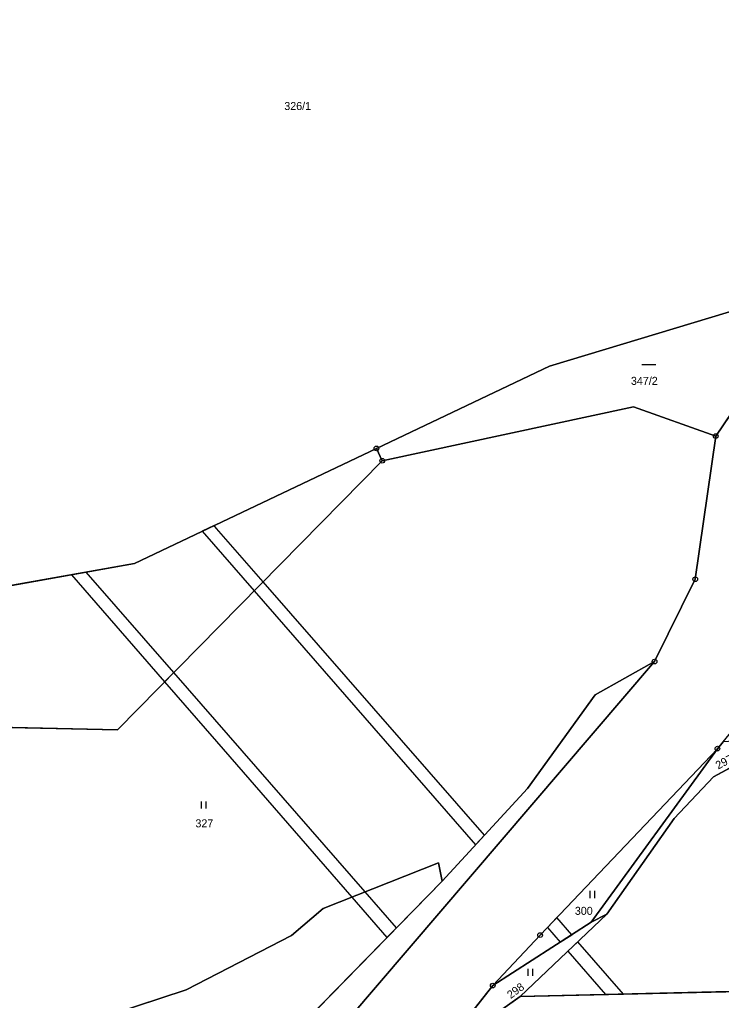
# Model space of a CAD drawing. Extents: x -689422 to -685210, y -987725 to -982160.
# Drawn here: x -686581.7 to -686432.7, y -987064.7 to -986856.4 of the extents above; entities that cross this region are included whole.
import ezdxf

# ---------------------------------------------------------------- set-up
doc = ezdxf.new("R2010")
doc.units = 0
for name, color, linetype in [('KN_Hranice_parcel', 7, 'Continuous'), ('KN_Parcelni cisla', 7, 'Continuous'), ('KN_Polygon parcely', 7, 'Continuous'), ('KN_POZEMKY_ORNA PUDA', 7, 'Continuous'), ('KN_POZEMKY_OSTATNI PLOCHA', 7, 'Continuous'), ('KN_POZEMKY_TTP', 7, 'Continuous'), ('KN_POZEMKY_VODNI_PLOCHA', 7, 'Continuous'), ('KN_VYUZITI_11_vodni plocha_zamokrena plocha', 7, 'Continuous'), ('KN_VYUZITI_14_ostatni plocha_dráha', 7, 'Continuous'), ('KN_VYUZITI_17_ostatni plocha_ostatni komunikace', 7, 'Continuous'), ('KN_Věcná břemena k části', 7, 'Continuous'), ('KN_Značky bodu BP', 7, 'Continuous'), ('KN_Značky kultur', 7, 'Continuous')]:
    doc.layers.add(name, color=color, linetype=linetype)

msp = doc.modelspace()

# ---------------------------------------------------------------- linework, layer by layer
at = {"layer": 'KN_Hranice_parcel'}
for p, q in [((-686433.86, -986944.85), (-686412.17, -986912.77)), ((-686504.67, -986950.08), (-686505.91, -986947.47)), ((-686432.32, -987009.81), (-686433.51, -987011.26)), ((-686433.51, -987011.26), (-686460.29, -987048.1)), ((-686460.29, -987048.1), (-686481.22, -987061.6)), ((-686475.36, -987063.89), (-686456.99, -987046.41)), ((-686460.29, -987048.1), (-686456.99, -987046.41)), ((-686481.22, -987061.6), (-686508.36, -987096.03)), ((-686475.36, -987063.89), (-686387.99, -987061.9))]:
    msp.add_line(p, q, dxfattribs=at)
for points in [[(-686505.91, -986947.47), (-686469.15, -986930), (-686412.17, -986912.77)], [(-686433.86, -986944.85), (-686451.29, -986938.63), (-686504.67, -986950.08)], [(-686446.86, -986992.75), (-686438.2, -986975.26), (-686433.86, -986944.85)], [(-686662.38, -986982.96), (-686655.5, -986987.84), (-686651.87, -986983.58), (-686617.9, -986985.1), (-686619.46, -986983.03), (-686557.32, -986971.9), (-686505.91, -986947.47)], [(-686504.67, -986950.08), (-686560.93, -987007.24), (-686668.7, -987004.92), (-686681.69, -987011.66)], [(-686446.86, -986992.75), (-686512, -987068.84), (-686534.06, -987092.19)], [(-686491.96, -987039.41), (-686473.83, -987019.69), (-686459.48, -986999.8), (-686446.86, -986992.75)], [(-686456.99, -987046.41), (-686442.71, -987026.06), (-686434.37, -987017.22), (-686425.98, -987012.72), (-686405.99, -987011.53), (-686381.41, -987009.84)], [(-686433.51, -987011.26), (-686471.15, -987050.88), (-686481.22, -987061.6)], [(-686581.68, -987076.21), (-686572.33, -987071.03), (-686546.33, -987062.48), (-686523.93, -987050.98), (-686517.25, -987045.2), (-686492.74, -987035.48), (-686491.96, -987039.41)], [(-686574.05, -987105.43), (-686536.65, -987085.12), (-686491.96, -987039.41)], [(-686505.61, -987095.9), (-686488.8, -987073.41), (-686475.36, -987063.89)]]:
    msp.add_lwpolyline(points, dxfattribs=at)
at = {"layer": 'KN_Polygon parcely'}
for points in [[(-686508.36, -987096.03), (-686481.22, -987061.6), (-686471.15, -987050.88), (-686433.51, -987011.26), (-686432.32, -987009.81), (-686426.23, -987002.39), (-686427.8, -986988.55), (-686425.13, -986984.29), (-686423.26, -986981.31), (-686421.47, -986978.24), (-686398.42, -986967.84), (-686392.99, -986959.3), (-686386.12, -986948.49), (-686362.97, -986907.55), (-686334.55, -986849.71), (-686317.41, -986811.99)], [(-686666.27, -986831.41), (-686673.32, -986856.41), (-686673.53, -986878.97), (-686657.04, -986918.52), (-686649.58, -986908.38), (-686637.74, -986931.17), (-686637.77, -986954.19), (-686662.38, -986982.96), (-686655.5, -986987.84), (-686651.87, -986983.58), (-686617.9, -986985.1), (-686619.46, -986983.03), (-686557.32, -986971.9), (-686505.91, -986947.47), (-686469.15, -986930), (-686412.17, -986912.77), (-686386.41, -986874.65), (-686371.81, -986852.38)], [(-686371.81, -986852.38), (-686386.41, -986874.65), (-686412.17, -986912.77), (-686433.86, -986944.85), (-686438.2, -986975.26), (-686446.86, -986992.75), (-686512, -987068.84)], [(-686512, -987068.84), (-686446.86, -986992.75), (-686459.48, -986999.8), (-686473.83, -987019.69), (-686491.96, -987039.41), (-686536.65, -987085.12)]]:
    msp.add_lwpolyline(points, dxfattribs=at)
for points in [[(-686412.17, -986912.77), (-686469.15, -986930), (-686505.91, -986947.47), (-686504.67, -986950.08), (-686451.29, -986938.63), (-686433.86, -986944.85)], [(-686652.37, -987052.87), (-686614.11, -987046.56), (-686595.53, -987046.88), (-686581.68, -987076.21), (-686572.33, -987071.03), (-686546.33, -987062.48), (-686523.93, -987050.98), (-686517.25, -987045.2), (-686492.74, -987035.48), (-686491.96, -987039.41), (-686473.83, -987019.69), (-686459.48, -986999.8), (-686446.86, -986992.75), (-686438.2, -986975.26), (-686433.86, -986944.85), (-686451.29, -986938.63), (-686504.67, -986950.08), (-686560.93, -987007.24), (-686668.7, -987004.92), (-686681.69, -987011.66), (-686674.7, -987019.58), (-686666.47, -987033.78), (-686659.49, -987043.8), (-686654.13, -987050.63)], [(-686505.91, -986947.47), (-686557.32, -986971.9), (-686619.46, -986983.03), (-686617.9, -986985.1), (-686651.87, -986983.58), (-686655.5, -986987.84), (-686662.38, -986982.96), (-686671.44, -986975.93), (-686686.65, -986988.06), (-686714.94, -986987.85), (-686713.26, -987028.49), (-686681.69, -987011.66), (-686668.7, -987004.92), (-686560.93, -987007.24), (-686504.67, -986950.08)], [(-686460.29, -987048.1), (-686456.99, -987046.41), (-686442.71, -987026.06), (-686434.37, -987017.22), (-686425.98, -987012.72), (-686405.99, -987011.53), (-686381.41, -987009.84), (-686376.13, -987009.26), (-686381.47, -987006.54), (-686432.32, -987009.81), (-686433.51, -987011.26)], [(-686475.36, -987063.89), (-686387.99, -987061.9), (-686381.49, -987013.89), (-686381.41, -987009.84), (-686405.99, -987011.53), (-686425.98, -987012.72), (-686434.37, -987017.22), (-686442.71, -987026.06), (-686456.99, -987046.41)], [(-686481.22, -987061.6), (-686460.29, -987048.1), (-686433.51, -987011.26), (-686471.15, -987050.88)], [(-686536.65, -987085.12), (-686491.96, -987039.41), (-686492.74, -987035.48), (-686517.25, -987045.2), (-686523.93, -987050.98), (-686546.33, -987062.48), (-686572.33, -987071.03), (-686581.68, -987076.21), (-686575.15, -987097.93), (-686574.05, -987105.43)], [(-686456.99, -987046.41), (-686460.29, -987048.1), (-686481.22, -987061.6), (-686508.36, -987096.03), (-686505.61, -987095.9), (-686488.8, -987073.41), (-686475.36, -987063.89)], [(-686505.61, -987095.9), (-686391.52, -987096.84), (-686387.99, -987061.9), (-686475.36, -987063.89), (-686488.8, -987073.41)]]:
    msp.add_lwpolyline(points, close=True, dxfattribs=at)
at = {"layer": 'KN_POZEMKY_ORNA PUDA'}
for p, q in [((-686412.17, -986912.77), (-686469.15, -986930)), ((-686469.15, -986930), (-686505.91, -986947.47)), ((-686505.91, -986947.47), (-686557.32, -986971.9)), ((-686557.32, -986971.9), (-686619.46, -986983.03))]:
    msp.add_line(p, q, dxfattribs=at)
at = {"layer": 'KN_POZEMKY_OSTATNI PLOCHA'}
for p, q in [((-686433.86, -986944.85), (-686412.17, -986912.77)), ((-686438.2, -986975.26), (-686433.86, -986944.85)), ((-686446.86, -986992.75), (-686438.2, -986975.26)), ((-686512, -987068.84), (-686446.86, -986992.75)), ((-686446.86, -986992.75), (-686512, -987068.84)), ((-686459.48, -986999.8), (-686446.86, -986992.75)), ((-686473.83, -987019.69), (-686459.48, -986999.8)), ((-686432.32, -987009.81), (-686433.51, -987011.26)), ((-686433.51, -987011.26), (-686432.32, -987009.81)), ((-686433.51, -987011.26), (-686471.15, -987050.88)), ((-686460.29, -987048.1), (-686433.51, -987011.26)), ((-686425.98, -987012.72), (-686434.37, -987017.22)), ((-686434.37, -987017.22), (-686442.71, -987026.06)), ((-686491.96, -987039.41), (-686473.83, -987019.69)), ((-686442.71, -987026.06), (-686456.99, -987046.41)), ((-686536.65, -987085.12), (-686491.96, -987039.41)), ((-686456.99, -987046.41), (-686460.29, -987048.1)), ((-686471.15, -987050.88), (-686481.22, -987061.6)), ((-686481.22, -987061.6), (-686508.36, -987096.03))]:
    msp.add_line(p, q, dxfattribs=at)
at = {"layer": 'KN_POZEMKY_TTP'}
for p, q in [((-686504.67, -986950.08), (-686451.29, -986938.63)), ((-686451.29, -986938.63), (-686433.86, -986944.85)), ((-686433.86, -986944.85), (-686438.2, -986975.26)), ((-686560.93, -987007.24), (-686504.67, -986950.08)), ((-686438.2, -986975.26), (-686446.86, -986992.75)), ((-686446.86, -986992.75), (-686459.48, -986999.8)), ((-686459.48, -986999.8), (-686473.83, -987019.69)), ((-686668.7, -987004.92), (-686560.93, -987007.24)), ((-686471.15, -987050.88), (-686433.51, -987011.26)), ((-686433.51, -987011.26), (-686460.29, -987048.1)), ((-686434.37, -987017.22), (-686425.98, -987012.72)), ((-686442.71, -987026.06), (-686434.37, -987017.22)), ((-686473.83, -987019.69), (-686491.96, -987039.41)), ((-686456.99, -987046.41), (-686442.71, -987026.06)), ((-686492.74, -987035.48), (-686517.25, -987045.2)), ((-686517.25, -987045.2), (-686492.74, -987035.48)), ((-686491.96, -987039.41), (-686492.74, -987035.48)), ((-686492.74, -987035.48), (-686491.96, -987039.41)), ((-686491.96, -987039.41), (-686536.65, -987085.12)), ((-686517.25, -987045.2), (-686523.93, -987050.98)), ((-686523.93, -987050.98), (-686517.25, -987045.2)), ((-686460.29, -987048.1), (-686481.22, -987061.6)), ((-686481.22, -987061.6), (-686460.29, -987048.1)), ((-686475.36, -987063.89), (-686456.99, -987046.41)), ((-686456.99, -987046.41), (-686475.36, -987063.89)), ((-686460.29, -987048.1), (-686456.99, -987046.41)), ((-686523.93, -987050.98), (-686546.33, -987062.48)), ((-686546.33, -987062.48), (-686523.93, -987050.98)), ((-686481.22, -987061.6), (-686471.15, -987050.88)), ((-686546.33, -987062.48), (-686572.33, -987071.03)), ((-686572.33, -987071.03), (-686546.33, -987062.48)), ((-686508.36, -987096.03), (-686481.22, -987061.6)), ((-686387.99, -987061.9), (-686475.36, -987063.89)), ((-686475.36, -987063.89), (-686387.99, -987061.9)), ((-686488.8, -987073.41), (-686475.36, -987063.89)), ((-686475.36, -987063.89), (-686488.8, -987073.41))]:
    msp.add_line(p, q, dxfattribs=at)
at = {"layer": 'KN_POZEMKY_VODNI_PLOCHA'}
for p, q in [((-686469.15, -986930), (-686412.17, -986912.77)), ((-686412.17, -986912.77), (-686433.86, -986944.85)), ((-686505.91, -986947.47), (-686469.15, -986930)), ((-686451.29, -986938.63), (-686504.67, -986950.08)), ((-686433.86, -986944.85), (-686451.29, -986938.63)), ((-686557.32, -986971.9), (-686505.91, -986947.47)), ((-686504.67, -986950.08), (-686505.91, -986947.47)), ((-686505.91, -986947.47), (-686504.67, -986950.08)), ((-686504.67, -986950.08), (-686560.93, -987007.24)), ((-686619.46, -986983.03), (-686557.32, -986971.9)), ((-686560.93, -987007.24), (-686668.7, -987004.92))]:
    msp.add_line(p, q, dxfattribs=at)
at = {"layer": 'KN_VYUZITI_11_vodni plocha_zamokrena plocha'}
for p, q in [((-686469.15, -986930), (-686412.17, -986912.77)), ((-686412.17, -986912.77), (-686433.86, -986944.85)), ((-686505.91, -986947.47), (-686469.15, -986930)), ((-686451.29, -986938.63), (-686504.67, -986950.08)), ((-686433.86, -986944.85), (-686451.29, -986938.63)), ((-686557.32, -986971.9), (-686505.91, -986947.47)), ((-686504.67, -986950.08), (-686505.91, -986947.47)), ((-686505.91, -986947.47), (-686504.67, -986950.08)), ((-686504.67, -986950.08), (-686560.93, -987007.24)), ((-686619.46, -986983.03), (-686557.32, -986971.9)), ((-686560.93, -987007.24), (-686668.7, -987004.92))]:
    msp.add_line(p, q, dxfattribs=at)
at = {"layer": 'KN_VYUZITI_14_ostatni plocha_dráha'}
for p, q in [((-686433.86, -986944.85), (-686412.17, -986912.77)), ((-686438.2, -986975.26), (-686433.86, -986944.85)), ((-686446.86, -986992.75), (-686438.2, -986975.26)), ((-686512, -987068.84), (-686446.86, -986992.75)), ((-686432.32, -987009.81), (-686433.51, -987011.26)), ((-686433.51, -987011.26), (-686471.15, -987050.88)), ((-686471.15, -987050.88), (-686481.22, -987061.6)), ((-686481.22, -987061.6), (-686508.36, -987096.03))]:
    msp.add_line(p, q, dxfattribs=at)
at = {"layer": 'KN_VYUZITI_17_ostatni plocha_ostatni komunikace'}
for p, q in [((-686446.86, -986992.75), (-686512, -987068.84)), ((-686459.48, -986999.8), (-686446.86, -986992.75)), ((-686473.83, -987019.69), (-686459.48, -986999.8)), ((-686433.51, -987011.26), (-686432.32, -987009.81)), ((-686460.29, -987048.1), (-686433.51, -987011.26)), ((-686425.98, -987012.72), (-686434.37, -987017.22)), ((-686434.37, -987017.22), (-686442.71, -987026.06)), ((-686491.96, -987039.41), (-686473.83, -987019.69)), ((-686442.71, -987026.06), (-686456.99, -987046.41)), ((-686536.65, -987085.12), (-686491.96, -987039.41)), ((-686456.99, -987046.41), (-686460.29, -987048.1))]:
    msp.add_line(p, q, dxfattribs=at)
at = {"layer": 'KN_Věcná břemena k části'}
for points in [[(-686531.87, -986977.72), (-686529.97, -986975.79), (-686539.87, -986964.46), (-686540.4, -986963.86), (-686542.9, -986965.05)], [(-686550.91, -986997.06), (-686548.94, -986995.06), (-686567.53, -986973.73), (-686570.69, -986974.3)], [(-686484.89, -987031.72), (-686482.95, -987029.61), (-686529.97, -986975.79), (-686531.87, -986977.72)], [(-686511.15, -987042.78), (-686508.31, -987041.66), (-686548.94, -986995.06), (-686550.91, -986997.06), (-686539.87, -987009.75)], [(-686503.67, -987051.39), (-686501.64, -987049.31), (-686508.31, -987041.66), (-686511.15, -987042.78)], [(-686466.92, -987052.38), (-686464.45, -987050.78), (-686467.62, -987047.16), (-686469.62, -987049.27)], [(-686457.26, -987063.48), (-686453.44, -987063.39), (-686463.15, -987052.27), (-686465.26, -987054.28)]]:
    msp.add_lwpolyline(points, close=True, dxfattribs=at)
at = {"layer": 'KN_Značky bodu BP'}
for centre, radius in [((-686433.86, -986944.85), 0.5), ((-686433.86, -986944.85), 0.0303), ((-686505.91, -986947.47), 0.5), ((-686505.91, -986947.47), 0.0303), ((-686504.67, -986950.08), 0.5), ((-686504.67, -986950.08), 0.0303), ((-686438.2, -986975.26), 0.5), ((-686438.2, -986975.26), 0.0303), ((-686446.86, -986992.75), 0.5), ((-686446.86, -986992.75), 0.0303), ((-686433.51, -987011.26), 0.5), ((-686433.51, -987011.26), 0.0303), ((-686471.15, -987050.88), 0.5), ((-686471.15, -987050.88), 0.0303), ((-686481.22, -987061.6), 0.5), ((-686481.22, -987061.6), 0.0303)]:
    msp.add_circle(centre, radius, dxfattribs=at)
at = {"layer": 'KN_Značky kultur'}
for p, q in [((-686449.57, -986929.67), (-686446.57, -986929.67)), ((-686543.08, -987024), (-686543.08, -987022.5)), ((-686542.08, -987024), (-686542.08, -987022.5)), ((-686460.53, -987042.99), (-686460.53, -987041.49)), ((-686459.53, -987042.99), (-686459.53, -987041.49)), ((-686473.69, -987059.52), (-686473.69, -987058.02)), ((-686472.69, -987059.52), (-686472.69, -987058.02))]:
    msp.add_line(p, q, dxfattribs=at)

# ---------------------------------------------------------------- texts
at = {"layer": 'KN_Parcelni cisla'}
for s, p in [('326/1', (-686525.48, -986875.58)), ('347/2', (-686451.87, -986933.97)), ('327', (-686544.35, -987027.97)), ('300', (-686463.78, -987046.56))]:
    msp.add_text(s, height=1.7, dxfattribs=at).set_placement(p)
for s, rotation, p in [('297', 28, (-686433.34, -987015.7)), ('298', 36, (-686477.41, -987064.47))]:
    msp.add_text(s, height=1.7, rotation=rotation, dxfattribs=at).set_placement(p)

doc.saveas('drawing.dxf')
